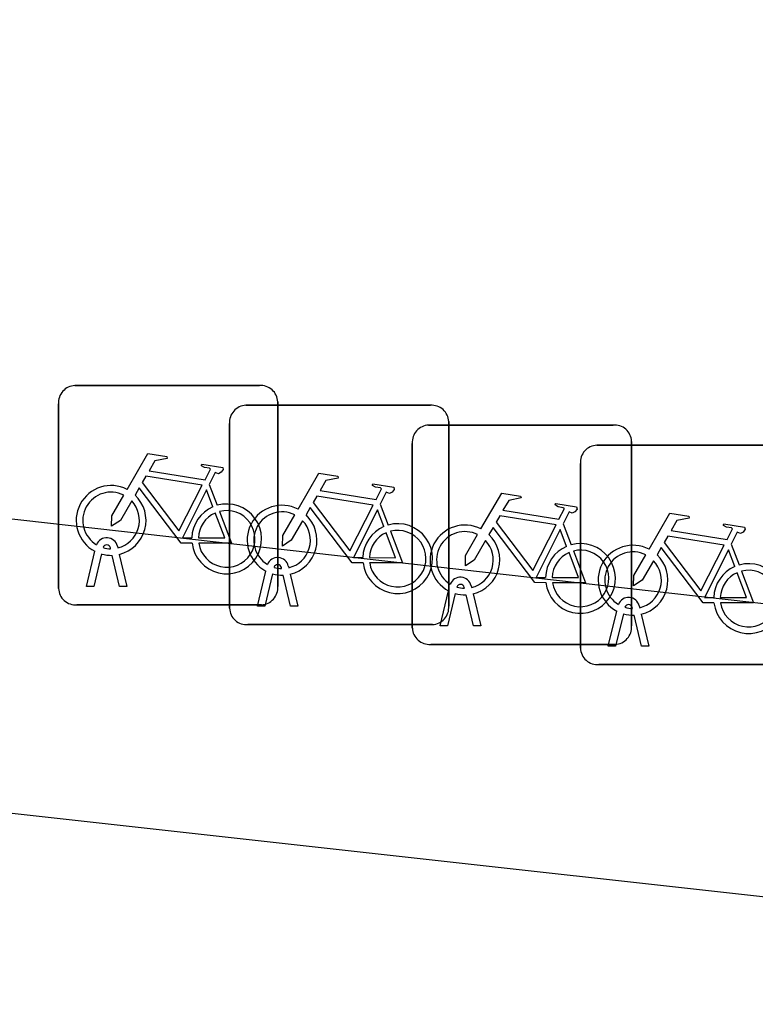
# Model space of a CAD drawing. Extents: x 162026 to 163499, y 387297 to 388169.
# Drawn here: x 162328.116 to 162331.47, y 387544.327 to 387548.755 of the extents above; entities that cross this region are included whole.
import ezdxf

# ---------------------------------------------------------------- set-up
doc = ezdxf.new("R2010")
doc.units = 0
for name, color, linetype in [('IMGEO_Fietsenrek', 7, 'Continuous'), ('IMGEO_Rijbaan_lokaal_gesloten', 7, 'Continuous'), ('IMGEO_Voetpad_open', 7, 'Continuous')]:
    doc.layers.add(name, color=color, linetype=linetype)

msp = doc.modelspace()

# ---------------------------------------------------------------- linework, layer by layer
at = {"layer": 'IMGEO_Fietsenrek'}
for p, q in [((162328.3689, 387547.0875), (162329.2098, 387547.0875)), ((162329.2098, 387547.0875), (162328.3689, 387547.0875)), ((162328.2945, 387546.1629), (162328.2945, 387547.0038)), ((162328.2945, 387547.0038), (162328.2945, 387546.1629)), ((162329.1479, 387546.9975), (162329.9888, 387546.9975)), ((162329.9888, 387546.9975), (162329.1479, 387546.9975)), ((162329.2935, 387547.0131), (162329.2935, 387546.1722)), ((162329.2935, 387546.1722), (162329.2935, 387547.0131)), ((162329.0735, 387546.0729), (162329.0735, 387546.9138)), ((162329.0735, 387546.9138), (162329.0735, 387546.0729)), ((162329.9809, 387546.9075), (162330.8218, 387546.9075)), ((162330.8218, 387546.9075), (162329.9809, 387546.9075)), ((162330.0725, 387546.9231), (162330.0725, 387546.0822)), ((162330.0725, 387546.0822), (162330.0725, 387546.9231)), ((162329.9065, 387545.9829), (162329.9065, 387546.8238)), ((162329.9065, 387546.8238), (162329.9065, 387545.9829)), ((162330.7469, 387546.8155), (162331.5878, 387546.8155)), ((162331.5878, 387546.8155), (162330.7469, 387546.8155)), ((162330.9055, 387546.8331), (162330.9055, 387545.9922)), ((162330.9055, 387545.9922), (162330.9055, 387546.8331)), ((162330.6725, 387545.8909), (162330.6725, 387546.7318)), ((162330.6725, 387546.7318), (162330.6725, 387545.8909)), ((162328.9812, 387546.6372), (162329.0175, 387546.542)), ((162329.7602, 387546.5472), (162329.7965, 387546.452)), ((162330.5932, 387546.4572), (162330.6295, 387546.362)), ((162328.5626, 387546.3554), (162328.5644, 387546.3475)), ((162331.3592, 387546.3652), (162331.3955, 387546.27)), ((162328.4215, 387546.1723), (162328.4598, 387546.3323)), ((162328.4902, 387546.3201), (162328.4549, 387546.1723)), ((162328.5319, 387546.3439), (162328.5309, 387546.3482)), ((162328.573, 387546.1723), (162328.5391, 387546.314)), ((162328.5714, 387546.3183), (162328.6064, 387546.1723)), ((162329.3416, 387546.2654), (162329.3434, 387546.2575)), ((162329.2005, 387546.0823), (162329.2388, 387546.2423)), ((162329.2692, 387546.2301), (162329.2339, 387546.0823)), ((162329.3109, 387546.2539), (162329.3099, 387546.2582)), ((162329.352, 387546.0823), (162329.3181, 387546.224)), ((162329.3504, 387546.2283), (162329.3854, 387546.0823)), ((162328.4549, 387546.1723), (162328.4215, 387546.1723)), ((162328.6064, 387546.1723), (162328.573, 387546.1723)), ((162330.0335, 387545.9923), (162330.0718, 387546.1523)), ((162330.1022, 387546.1401), (162330.0669, 387545.9923)), ((162330.1439, 387546.1639), (162330.1429, 387546.1682)), ((162330.185, 387545.9923), (162330.1511, 387546.134)), ((162330.1746, 387546.1754), (162330.1764, 387546.1675)), ((162330.1834, 387546.1383), (162330.2184, 387545.9923)), ((162329.2191, 387546.0885), (162328.3782, 387546.0885)), ((162328.3782, 387546.0885), (162329.2191, 387546.0885)), ((162329.2339, 387546.0823), (162329.2005, 387546.0823)), ((162329.3854, 387546.0823), (162329.352, 387546.0823)), ((162330.7995, 387545.9003), (162330.8378, 387546.0603)), ((162330.8682, 387546.0481), (162330.8329, 387545.9003)), ((162330.9099, 387546.0719), (162330.9089, 387546.0762)), ((162330.9406, 387546.0834), (162330.9424, 387546.0755)), ((162330.9494, 387546.0463), (162330.9844, 387545.9003)), ((162330.951, 387545.9003), (162330.9171, 387546.042)), ((162329.9981, 387545.9985), (162329.1572, 387545.9985)), ((162329.1572, 387545.9985), (162329.9981, 387545.9985)), ((162330.0669, 387545.9923), (162330.0335, 387545.9923)), ((162330.2184, 387545.9923), (162330.185, 387545.9923)), ((162330.8311, 387545.9085), (162329.9902, 387545.9085)), ((162329.9902, 387545.9085), (162330.8311, 387545.9085)), ((162330.8329, 387545.9003), (162330.7995, 387545.9003)), ((162330.9844, 387545.9003), (162330.951, 387545.9003)), ((162331.5971, 387545.8165), (162330.7562, 387545.8165)), ((162330.7562, 387545.8165), (162331.5971, 387545.8165))]:
    msp.add_line(p, q, dxfattribs=at)
for points in [[(162328.6071, 387546.6142), (162328.7018, 387546.7777), (162328.788, 387546.7639), (162328.7897, 387546.7552), (162328.7336, 387546.7443), (162328.7074, 387546.699), (162328.9626, 387546.6582)], [(162328.9626, 387546.6582), (162328.9876, 387546.707), (162328.9825, 387546.711), (162328.9593, 387546.7147), (162328.9466, 387546.7222), (162328.9456, 387546.7253), (162328.9478, 387546.7299), (162329.0426, 387546.7148), (162329.0449, 387546.7045), (162329.0355, 387546.6921), (162329.0231, 387546.6857), (162329.0086, 387546.6919), (162328.9812, 387546.6372)], [(162328.9497, 387546.633), (162328.6929, 387546.674), (162328.6762, 387546.6452), (162328.8432, 387546.4249), (162328.9497, 387546.633)], [(162329.3861, 387546.5242), (162329.4808, 387546.6877), (162329.567, 387546.6739), (162329.5687, 387546.6652), (162329.5126, 387546.6543), (162329.4864, 387546.609), (162329.7416, 387546.5682)], [(162328.9028, 387546.3695), (162328.8531, 387546.3696), (162328.6624, 387546.6213), (162328.6434, 387546.5885)], [(162329.7416, 387546.5682), (162329.7666, 387546.617), (162329.7615, 387546.621), (162329.7383, 387546.6247), (162329.7256, 387546.6322), (162329.7246, 387546.6353), (162329.7268, 387546.6399), (162329.8216, 387546.6248), (162329.8239, 387546.6145), (162329.8145, 387546.6021), (162329.8021, 387546.5957), (162329.7876, 387546.6019), (162329.7602, 387546.5472)], [(162328.6278, 387546.5617), (162328.5762, 387546.4725), (162328.5363, 387546.4465), (162328.5375, 387546.494), (162328.592, 387546.5882)], [(162328.9977, 387546.535), (162328.9684, 387546.6118), (162328.859, 387546.3937), (162328.9017, 387546.3936)], [(162329.7287, 387546.543), (162329.4719, 387546.584), (162329.4552, 387546.5552), (162329.6222, 387546.3349), (162329.7287, 387546.543)], [(162330.2191, 387546.4342), (162330.3138, 387546.5977), (162330.4, 387546.5839), (162330.4017, 387546.5752), (162330.3456, 387546.5643), (162330.3194, 387546.519), (162330.5746, 387546.4782)], [(162329.6818, 387546.2795), (162329.6321, 387546.2796), (162329.4414, 387546.5313), (162329.4224, 387546.4985)], [(162330.5746, 387546.4782), (162330.5996, 387546.527), (162330.5945, 387546.531), (162330.5713, 387546.5347), (162330.5586, 387546.5422), (162330.5576, 387546.5453), (162330.5598, 387546.5499), (162330.6546, 387546.5348), (162330.6569, 387546.5245), (162330.6475, 387546.5121), (162330.6351, 387546.5057), (162330.6206, 387546.5119), (162330.5932, 387546.4572)], [(162328.9317, 387546.3935), (162329.0516, 387546.3933), (162329.0084, 387546.5069)], [(162329.0282, 387546.5138), (162329.0832, 387546.3692), (162328.9331, 387546.3695)], [(162329.4068, 387546.4717), (162329.3552, 387546.3825), (162329.3153, 387546.3565), (162329.3165, 387546.404), (162329.371, 387546.4982)], [(162329.7767, 387546.445), (162329.7474, 387546.5218), (162329.638, 387546.3037), (162329.6807, 387546.3036)], [(162330.5617, 387546.453), (162330.3049, 387546.494), (162330.2882, 387546.4652), (162330.4552, 387546.2449), (162330.5617, 387546.453)], [(162330.9851, 387546.3422), (162331.0798, 387546.5057), (162331.166, 387546.4919), (162331.1677, 387546.4832), (162331.1116, 387546.4723), (162331.0854, 387546.427), (162331.3406, 387546.3862)], [(162331.3406, 387546.3862), (162331.3656, 387546.435), (162331.3605, 387546.439), (162331.3373, 387546.4427), (162331.3246, 387546.4502), (162331.3236, 387546.4533), (162331.3258, 387546.4579), (162331.4206, 387546.4428), (162331.4229, 387546.4325), (162331.4135, 387546.4201), (162331.4011, 387546.4137), (162331.3866, 387546.4199), (162331.3592, 387546.3652)], [(162329.7107, 387546.3035), (162329.8306, 387546.3033), (162329.7874, 387546.4169)], [(162329.8072, 387546.4238), (162329.8622, 387546.2792), (162329.7121, 387546.2795)], [(162330.2398, 387546.3817), (162330.1882, 387546.2925), (162330.1483, 387546.2665), (162330.1495, 387546.314), (162330.204, 387546.4082)], [(162330.5148, 387546.1895), (162330.4651, 387546.1896), (162330.2744, 387546.4413), (162330.2554, 387546.4085)], [(162330.6097, 387546.355), (162330.5804, 387546.4318), (162330.471, 387546.2137), (162330.5137, 387546.2136)], [(162331.3277, 387546.361), (162331.0709, 387546.402), (162331.0542, 387546.3732), (162331.2212, 387546.1529), (162331.3277, 387546.361)], [(162330.5437, 387546.2135), (162330.6636, 387546.2133), (162330.6204, 387546.3269)], [(162330.6402, 387546.3338), (162330.6952, 387546.1892), (162330.5451, 387546.1895)], [(162331.0058, 387546.2897), (162330.9542, 387546.2005), (162330.9143, 387546.1745), (162330.9155, 387546.222), (162330.97, 387546.3162)], [(162331.2808, 387546.0975), (162331.2311, 387546.0976), (162331.0404, 387546.3493), (162331.0214, 387546.3165)], [(162331.3757, 387546.263), (162331.3464, 387546.3398), (162331.237, 387546.1217), (162331.2797, 387546.1216)], [(162331.3097, 387546.1215), (162331.4296, 387546.1213), (162331.3864, 387546.2349)], [(162331.4062, 387546.2418), (162331.4612, 387546.0972), (162331.3111, 387546.0975)]]:
    msp.add_lwpolyline(points, dxfattribs=at)
for centre, radius, start, end in [((162328.3722, 387547.0096), 0.0779, 92.4484, 184.2845), ((162328.3722, 387547.0096), 0.0779, 92.4484, 184.2845), ((162329.2156, 387547.0098), 0.0779, 2.4484, 94.2845), ((162329.2156, 387547.0098), 0.0779, 2.4484, 94.2845), ((162329.1512, 387546.9196), 0.0779, 92.4484, 184.2845), ((162329.1512, 387546.9196), 0.0779, 92.4484, 184.2845), ((162329.9946, 387546.9198), 0.0779, 2.4484, 94.2845), ((162329.9946, 387546.9198), 0.0779, 2.4484, 94.2845), ((162329.9842, 387546.8296), 0.0779, 92.4484, 184.2845), ((162329.9842, 387546.8296), 0.0779, 92.4484, 184.2845), ((162330.8276, 387546.8298), 0.0779, 2.4484, 94.2845), ((162330.8276, 387546.8298), 0.0779, 2.4484, 94.2845), ((162330.7502, 387546.7376), 0.0779, 92.4484, 184.2845), ((162330.7502, 387546.7376), 0.0779, 92.4484, 184.2845), ((162328.5341, 387546.4729), 0.159, 62.6766, 242.1369), ((162328.5341, 387546.4729), 0.129, 63.3192, 238.903), ((162328.5341, 387546.4729), 0.159, 283.5766, 46.6042), ((162328.5341, 387546.4729), 0.129, 283.6043, 43.4302), ((162329.0607, 387546.3889), 0.159, 113.3408, 178.3217), ((162329.0607, 387546.3889), 0.159, 187.0065, 105.7708), ((162329.3131, 387546.3829), 0.159, 62.6766, 242.1369), ((162329.0607, 387546.3889), 0.129, 113.923, 177.9556), ((162329.0607, 387546.3889), 0.129, 188.6715, 104.5883), ((162329.3131, 387546.3829), 0.129, 63.3192, 238.903), ((162329.3131, 387546.3829), 0.159, 283.5766, 46.6042), ((162329.3131, 387546.3829), 0.129, 283.6043, 43.4302), ((162329.8397, 387546.2989), 0.159, 113.3408, 178.3217), ((162329.8397, 387546.2989), 0.159, 187.0065, 105.7708), ((162330.1461, 387546.2929), 0.159, 62.6766, 242.1369), ((162329.8397, 387546.2989), 0.129, 113.923, 177.9556), ((162329.8397, 387546.2989), 0.129, 188.6715, 104.5883), ((162330.1461, 387546.2929), 0.129, 63.3192, 238.903), ((162330.1461, 387546.2929), 0.159, 283.5766, 46.6042), ((162328.5139, 387546.3443), 0.0499, 12.8025, 158.6934), ((162328.5139, 387546.3443), 0.0174, 12.8025, 163.4502), ((162330.1461, 387546.2929), 0.129, 283.6043, 43.4302), ((162330.6727, 387546.2089), 0.159, 113.3408, 178.3217), ((162330.6727, 387546.2089), 0.159, 187.0065, 105.7708), ((162330.9121, 387546.2009), 0.159, 62.6766, 242.1369), ((162328.5341, 387546.4729), 0.159, 253.9967, 271.7867), ((162328.5341, 387546.4729), 0.129, 253.415, 269.0204), ((162330.6727, 387546.2089), 0.129, 113.923, 177.9556), ((162330.6727, 387546.2089), 0.129, 188.6715, 104.5883), ((162330.9121, 387546.2009), 0.129, 63.3192, 238.903), ((162330.9121, 387546.2009), 0.159, 283.5766, 46.6042), ((162329.2929, 387546.2543), 0.0499, 12.8025, 158.6934), ((162329.2929, 387546.2543), 0.0174, 12.8025, 163.4502), ((162330.9121, 387546.2009), 0.129, 283.6043, 43.4302), ((162331.4387, 387546.1169), 0.159, 187.0065, 105.7708), ((162329.3131, 387546.3829), 0.159, 253.9967, 271.7867), ((162329.3131, 387546.3829), 0.129, 253.415, 269.0204), ((162331.4387, 387546.1169), 0.159, 113.3408, 178.3217), ((162331.4387, 387546.1169), 0.129, 113.923, 177.9556), ((162331.4387, 387546.1169), 0.129, 188.6715, 104.5883), ((162330.1259, 387546.1643), 0.0499, 12.8025, 158.6934), ((162330.1259, 387546.1643), 0.0174, 12.8025, 163.4502), ((162328.3724, 387546.1662), 0.0779, 182.4484, 274.2845), ((162328.3724, 387546.1662), 0.0779, 182.4484, 274.2845), ((162329.2158, 387546.1664), 0.0779, 272.4484, 4.2845), ((162329.2158, 387546.1664), 0.0779, 272.4484, 4.2845), ((162330.1461, 387546.2929), 0.159, 253.9967, 271.7867), ((162330.1461, 387546.2929), 0.129, 253.415, 269.0204), ((162330.8919, 387546.0723), 0.0499, 12.8025, 158.6934), ((162330.8919, 387546.0723), 0.0174, 12.8025, 163.4502), ((162329.1514, 387546.0762), 0.0779, 182.4484, 274.2845), ((162329.1514, 387546.0762), 0.0779, 182.4484, 274.2845), ((162329.9948, 387546.0764), 0.0779, 272.4484, 4.2845), ((162329.9948, 387546.0764), 0.0779, 272.4484, 4.2845), ((162330.9121, 387546.2009), 0.159, 253.9967, 271.7867), ((162330.9121, 387546.2009), 0.129, 253.415, 269.0204), ((162329.9844, 387545.9862), 0.0779, 182.4484, 274.2845), ((162329.9844, 387545.9862), 0.0779, 182.4484, 274.2845), ((162330.8278, 387545.9864), 0.0779, 272.4484, 4.2845), ((162330.8278, 387545.9864), 0.0779, 272.4484, 4.2845), ((162330.7504, 387545.8942), 0.0779, 182.4484, 274.2845), ((162330.7504, 387545.8942), 0.0779, 182.4484, 274.2845)]:
    msp.add_arc(centre, radius, start, end, dxfattribs=at)
at = {"layer": 'IMGEO_Rijbaan_lokaal_gesloten'}
msp.add_lwpolyline([(162335.41, 387544.327), (162331.98, 387544.706), (162318.59, 387546.192), (162300.729, 387548.178), (162295.461, 387548.755)], dxfattribs=at)
at = {"layer": 'IMGEO_Voetpad_open'}
msp.add_lwpolyline([(162320.504, 387547.333), (162335.201, 387545.678)], dxfattribs=at)

doc.saveas('drawing.dxf')
